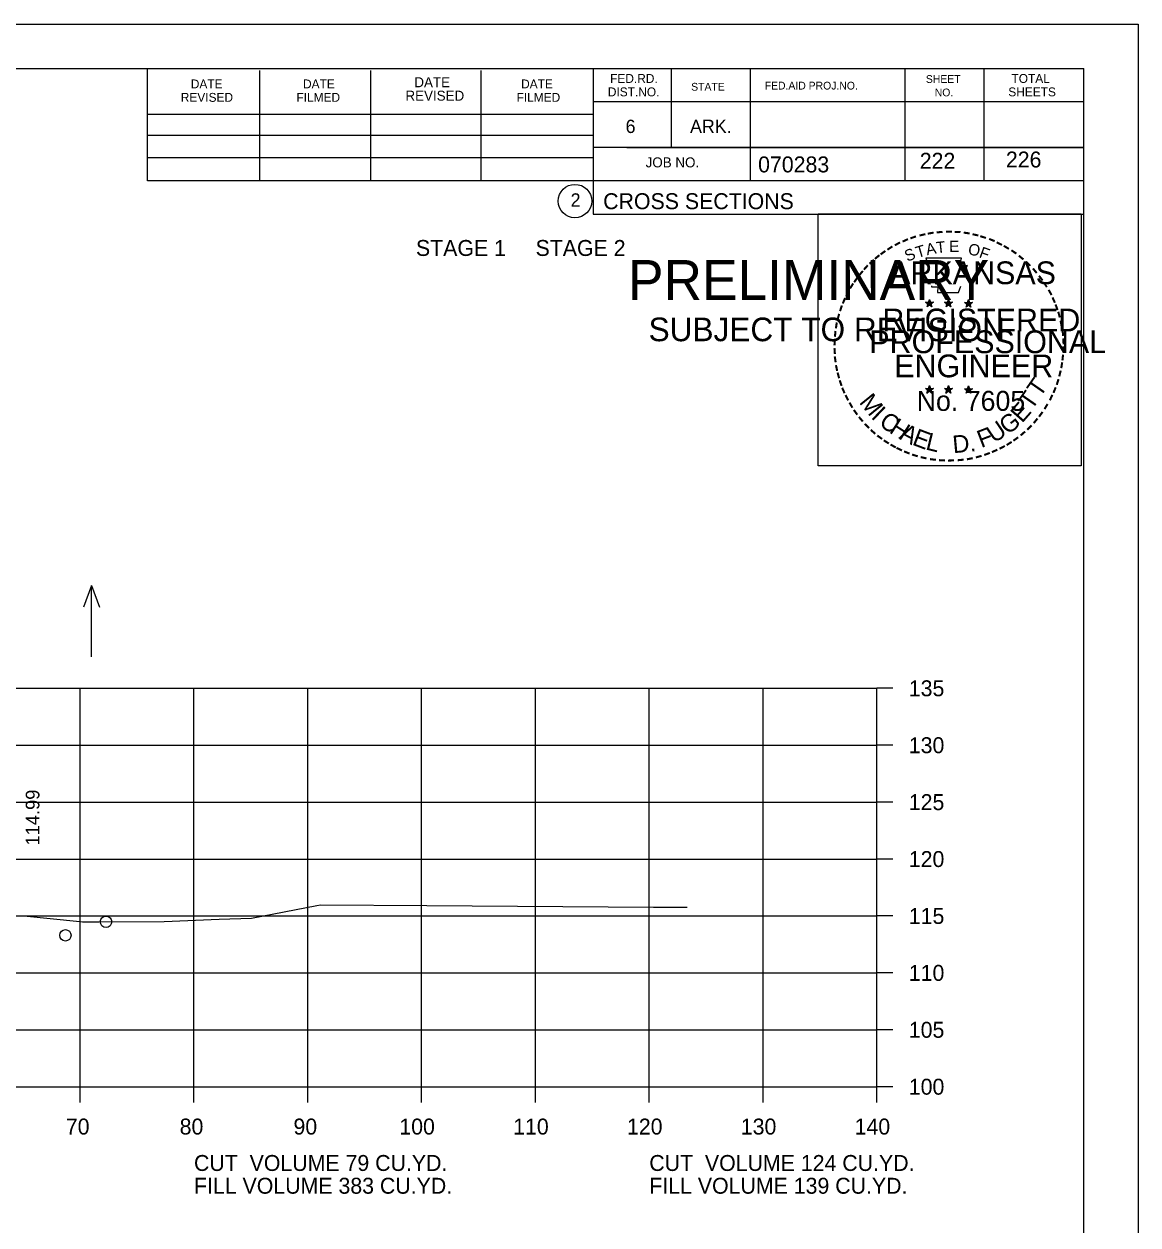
# Model space of a CAD drawing. Extents: x 1175611 to 1176402, y -433344 to -416213.
# Drawn here: x 1175846 to 1175943.9, y -417235.3 to -417129.8 of the extents above; entities that cross this region are included whole.
import ezdxf

# ---------------------------------------------------------------- set-up
doc = ezdxf.new("R2010")
doc.units = 0
for name, color, linetype in [('Default', 7, 'Continuous'), ('R_Axis', 7, 'Continuous'), ('R_Axis Annot', 7, 'Continuous'), ('R_Border', 7, 'Continuous'), ('R_Border Notes', 7, 'Continuous'), ('R_Border PE', 7, 'Continuous'), ('R_Border Prem', 7, 'Continuous'), ('R_Exist Surface', 7, 'Continuous'), ('R_Grid', 7, 'Continuous'), ('R_No Plot', 7, 'Continuous'), ('R_Water Annot', 7, 'Continuous'), ('R_Xsect Elev', 7, 'Continuous')]:
    doc.layers.add(name, color=color, linetype=linetype)

msp = doc.modelspace()

# ---------------------------------------------------------------- linework, layer by layer
at = {"layer": 'R_Axis'}
for p, q in [((1175920.97, -417223.2), (1175920.97, -417188.2)), ((1175922.37, -417188.2), (1175920.97, -417188.2)), ((1175922.37, -417193.2), (1175920.97, -417193.2)), ((1175922.37, -417198.2), (1175920.97, -417198.2)), ((1175922.37, -417203.2), (1175920.97, -417203.2)), ((1175922.37, -417208.2), (1175920.97, -417208.2)), ((1175922.37, -417213.2), (1175920.97, -417213.2)), ((1175922.37, -417218.2), (1175920.97, -417218.2)), ((1175640.97, -417223.2), (1175920.97, -417223.2)), ((1175850.97, -417224.6), (1175850.97, -417223.2)), ((1175860.97, -417224.6), (1175860.97, -417223.2)), ((1175870.97, -417224.6), (1175870.97, -417223.2)), ((1175880.97, -417224.6), (1175880.97, -417223.2)), ((1175890.97, -417224.6), (1175890.97, -417223.2)), ((1175900.97, -417224.6), (1175900.97, -417223.2)), ((1175910.97, -417224.6), (1175910.97, -417223.2)), ((1175920.97, -417224.6), (1175920.97, -417223.2)), ((1175922.37, -417223.2), (1175920.97, -417223.2))]:
    msp.add_line(p, q, dxfattribs=at)
at = {"layer": 'R_Border'}
for p, q in [((1175622.97, -417133.74), (1175939.15, -417133.74)), ((1175856.89, -417143.62), (1175856.89, -417133.74)), ((1175896.05, -417133.74), (1175896.05, -417146.54)), ((1175902.89, -417133.74), (1175902.89, -417140.68)), ((1175909.83, -417133.74), (1175909.83, -417143.62)), ((1175923.41, -417133.74), (1175923.41, -417143.62)), ((1175930.35, -417133.74), (1175930.35, -417143.62)), ((1175939.15, -417339.2), (1175939.15, -417133.74)), ((1175866.75, -417143.62), (1175866.75, -417133.94)), ((1175876.51, -417143.62), (1175876.51, -417133.94)), ((1175886.19, -417143.62), (1175886.19, -417133.94)), ((1175939.15, -417136.68), (1175896.05, -417136.68)), ((1175939.15, -417136.66), (1175939.15, -417136.66)), ((1175856.89, -417137.76), (1175896.05, -417137.76)), ((1175856.89, -417139.62), (1175896.05, -417139.62)), ((1175939.15, -417140.68), (1175896.05, -417140.68)), ((1175899.01, -417140.68), (1175939.15, -417140.68)), ((1175856.89, -417143.62), (1175856.89, -417141.56)), ((1175856.89, -417141.56), (1175896.05, -417141.56)), ((1175939.15, -417143.62), (1175856.89, -417143.62)), ((1175896.05, -417146.54), (1175939.15, -417146.54))]:
    msp.add_line(p, q, dxfattribs=at)
msp.add_circle((1175894.44, -417145.4), 1.47, dxfattribs=at)
at = {"layer": 'R_Border PE'}
for p, q in [((1175925.23, -417154.29), (1175925.58, -417154.4)), ((1175925.23, -417154.29), (1175925.49, -417154.34)), ((1175925.23, -417154.29), (1175925.47, -417154.42)), ((1175925.37, -417154.7), (1175925.58, -417154.4)), ((1175925.37, -417154.7), (1175925.49, -417154.46)), ((1175925.37, -417154.7), (1175925.58, -417154.48)), ((1175925.58, -417154.04), (1175925.54, -417154.29)), ((1175925.58, -417154.4), (1175925.58, -417154.04)), ((1175925.58, -417154.04), (1175925.63, -417154.29)), ((1175925.93, -417154.29), (1175925.58, -417154.4)), ((1175925.8, -417154.7), (1175925.58, -417154.4)), ((1175925.8, -417154.7), (1175925.58, -417154.49)), ((1175925.93, -417154.29), (1175925.64, -417154.34)), ((1175925.8, -417154.7), (1175925.66, -417154.41)), ((1175925.93, -417154.29), (1175925.73, -417154.4)), ((1175926.9, -417154.29), (1175927.25, -417154.4)), ((1175926.9, -417154.29), (1175927.16, -417154.34)), ((1175926.9, -417154.29), (1175927.14, -417154.42)), ((1175927.04, -417154.7), (1175927.25, -417154.4)), ((1175927.04, -417154.7), (1175927.16, -417154.46)), ((1175927.04, -417154.7), (1175927.25, -417154.48)), ((1175927.25, -417154.04), (1175927.21, -417154.29)), ((1175927.25, -417154.4), (1175927.25, -417154.04)), ((1175927.25, -417154.04), (1175927.3, -417154.29)), ((1175927.6, -417154.29), (1175927.25, -417154.4)), ((1175927.47, -417154.7), (1175927.25, -417154.4)), ((1175927.47, -417154.7), (1175927.25, -417154.49)), ((1175927.6, -417154.29), (1175927.31, -417154.34)), ((1175927.47, -417154.7), (1175927.33, -417154.41)), ((1175927.6, -417154.29), (1175927.4, -417154.4)), ((1175928.67, -417154.31), (1175929.02, -417154.42)), ((1175928.67, -417154.31), (1175928.92, -417154.35)), ((1175928.67, -417154.31), (1175928.91, -417154.43)), ((1175928.8, -417154.71), (1175929.02, -417154.42)), ((1175928.8, -417154.71), (1175928.93, -417154.47)), ((1175928.8, -417154.71), (1175929.02, -417154.5)), ((1175929.02, -417154.05), (1175928.98, -417154.3)), ((1175929.02, -417154.42), (1175929.02, -417154.05)), ((1175929.02, -417154.05), (1175929.07, -417154.3)), ((1175929.36, -417154.31), (1175929.02, -417154.42)), ((1175929.23, -417154.71), (1175929.02, -417154.42)), ((1175929.23, -417154.71), (1175929.02, -417154.5)), ((1175929.36, -417154.31), (1175929.08, -417154.35)), ((1175929.23, -417154.71), (1175929.09, -417154.42)), ((1175929.36, -417154.31), (1175929.16, -417154.41)), ((1175925.23, -417161.87), (1175925.58, -417161.98)), ((1175925.23, -417161.87), (1175925.48, -417161.91)), ((1175925.23, -417161.87), (1175925.47, -417161.99)), ((1175925.36, -417162.27), (1175925.58, -417161.98)), ((1175925.36, -417162.27), (1175925.49, -417162.03)), ((1175925.36, -417162.27), (1175925.58, -417162.06)), ((1175925.58, -417161.61), (1175925.54, -417161.86)), ((1175925.58, -417161.98), (1175925.58, -417161.61)), ((1175925.58, -417161.61), (1175925.63, -417161.86)), ((1175925.93, -417161.87), (1175925.58, -417161.98)), ((1175925.79, -417162.27), (1175925.58, -417161.98)), ((1175925.79, -417162.27), (1175925.58, -417162.06)), ((1175925.93, -417161.87), (1175925.64, -417161.92)), ((1175925.79, -417162.27), (1175925.66, -417161.98)), ((1175925.93, -417161.87), (1175925.72, -417161.97)), ((1175926.9, -417161.87), (1175927.25, -417161.98)), ((1175926.9, -417161.87), (1175927.15, -417161.91)), ((1175926.9, -417161.87), (1175927.14, -417161.99)), ((1175927.03, -417162.27), (1175927.25, -417161.98)), ((1175927.03, -417162.27), (1175927.16, -417162.03)), ((1175927.03, -417162.27), (1175927.25, -417162.06)), ((1175927.25, -417161.61), (1175927.21, -417161.86)), ((1175927.25, -417161.98), (1175927.25, -417161.61)), ((1175927.25, -417161.61), (1175927.3, -417161.86)), ((1175927.6, -417161.87), (1175927.25, -417161.98)), ((1175927.46, -417162.27), (1175927.25, -417161.98)), ((1175927.46, -417162.27), (1175927.25, -417162.06)), ((1175927.6, -417161.87), (1175927.31, -417161.92)), ((1175927.46, -417162.27), (1175927.32, -417161.98)), ((1175927.6, -417161.87), (1175927.39, -417161.97)), ((1175928.67, -417161.88), (1175929.02, -417161.99)), ((1175928.67, -417161.88), (1175928.92, -417161.92)), ((1175928.67, -417161.88), (1175928.9, -417162)), ((1175928.8, -417162.28), (1175929.02, -417161.99)), ((1175928.8, -417162.28), (1175928.93, -417162.04)), ((1175928.8, -417162.28), (1175929.01, -417162.07)), ((1175929.02, -417161.62), (1175928.97, -417161.87)), ((1175929.23, -417162.28), (1175929.01, -417162.07)), ((1175929.02, -417161.99), (1175929.02, -417161.62)), ((1175929.02, -417161.62), (1175929.06, -417161.87)), ((1175929.36, -417161.88), (1175929.02, -417161.99)), ((1175929.23, -417162.28), (1175929.02, -417161.99)), ((1175929.36, -417161.88), (1175929.08, -417161.93)), ((1175929.23, -417162.28), (1175929.09, -417161.99)), ((1175929.36, -417161.88), (1175929.16, -417161.98))]:
    msp.add_line(p, q, dxfattribs=at)
for points in [[(1175925.28, -417150.42), (1175925.54, -417151.24)], [(1175928.79, -417151.34), (1175928.93, -417151.05), (1175928.24, -417151.08), (1175928.39, -417150.42), (1175925.28, -417150.42)], [(1175925.77, -417152.84), (1175925.77, -417152.93), (1175926.33, -417152.94), (1175926.28, -417153.42), (1175928.15, -417153.42), (1175928.35, -417152.88)], [(1175925.58, -417154.04), (1175925.8, -417154.7), (1175925.23, -417154.29), (1175925.93, -417154.29), (1175925.37, -417154.7), (1175925.58, -417154.04)], [(1175927.25, -417154.04), (1175927.47, -417154.7), (1175926.9, -417154.29), (1175927.6, -417154.29), (1175927.04, -417154.7), (1175927.25, -417154.04)], [(1175929.02, -417154.05), (1175929.23, -417154.71), (1175928.67, -417154.31), (1175929.36, -417154.31), (1175928.8, -417154.71), (1175929.02, -417154.05)], [(1175925.58, -417161.61), (1175925.79, -417162.27), (1175925.23, -417161.87), (1175925.93, -417161.87), (1175925.36, -417162.27), (1175925.58, -417161.61)], [(1175927.25, -417161.61), (1175927.46, -417162.27), (1175926.9, -417161.87), (1175927.6, -417161.87), (1175927.03, -417162.27), (1175927.25, -417161.61)], [(1175929.02, -417161.62), (1175929.23, -417162.28), (1175928.67, -417161.88), (1175929.36, -417161.88), (1175928.8, -417162.28), (1175929.02, -417161.62)]]:
    msp.add_lwpolyline(points, dxfattribs=at)
for centre, radius in [((1175925.58, -417154.41), 0.172), ((1175925.58, -417154.41), 0.145), ((1175925.58, -417154.41), 0.116), ((1175925.58, -417154.41), 0.0991), ((1175925.58, -417154.41), 0.0747), ((1175925.58, -417154.41), 0.0495), ((1175925.58, -417154.41), 0.0296), ((1175927.25, -417154.41), 0.172), ((1175927.25, -417154.41), 0.145), ((1175927.25, -417154.41), 0.116), ((1175927.25, -417154.41), 0.0991), ((1175927.25, -417154.41), 0.0747), ((1175927.25, -417154.41), 0.0495), ((1175927.25, -417154.41), 0.0296), ((1175929.02, -417154.42), 0.172), ((1175929.02, -417154.42), 0.145), ((1175929.02, -417154.42), 0.116), ((1175929.02, -417154.42), 0.0991), ((1175929.02, -417154.42), 0.0747), ((1175929.02, -417154.42), 0.0495), ((1175929.02, -417154.42), 0.0296), ((1175925.58, -417161.98), 0.172), ((1175925.58, -417161.98), 0.145), ((1175925.58, -417161.98), 0.116), ((1175925.58, -417161.98), 0.0991), ((1175925.58, -417161.98), 0.0747), ((1175925.58, -417161.98), 0.0495), ((1175925.58, -417161.98), 0.0296), ((1175927.25, -417161.98), 0.172), ((1175927.25, -417161.98), 0.145), ((1175927.25, -417161.98), 0.116), ((1175927.25, -417161.98), 0.0991), ((1175927.25, -417161.98), 0.0747), ((1175927.25, -417161.98), 0.0495), ((1175927.25, -417161.98), 0.0296), ((1175929.01, -417161.99), 0.172), ((1175929.01, -417161.99), 0.145), ((1175929.01, -417161.99), 0.116), ((1175929.01, -417161.99), 0.0991), ((1175929.01, -417161.99), 0.0747), ((1175929.01, -417161.99), 0.0495), ((1175929.01, -417161.99), 0.0296)]:
    msp.add_circle(centre, radius, dxfattribs=at)
at = {"layer": 'R_Exist Surface'}
msp.add_lwpolyline([(1175843.56, -417208.16), (1175846.31, -417208.23), (1175850.64, -417208.67), (1175851.16, -417208.73), (1175852.61, -417208.71), (1175858.35, -417208.68), (1175863.17, -417208.47), (1175866.02, -417208.39), (1175871.76, -417207.27), (1175872.07, -417207.21), (1175881.44, -417207.27), (1175901.35, -417207.42), (1175904.11, -417207.42), (1175904.3, -417207.42)], dxfattribs=at)
at = {"layer": 'R_Grid'}
for p, q in [((1175640.97, -417188.2), (1175920.97, -417188.2)), ((1175850.97, -417223.2), (1175850.97, -417188.2)), ((1175860.97, -417223.2), (1175860.97, -417188.2)), ((1175870.97, -417223.2), (1175870.97, -417188.2)), ((1175880.97, -417223.2), (1175880.97, -417188.2)), ((1175890.97, -417223.2), (1175890.97, -417188.2)), ((1175900.97, -417223.2), (1175900.97, -417188.2)), ((1175910.97, -417223.2), (1175910.97, -417188.2)), ((1175920.97, -417223.2), (1175920.97, -417188.2)), ((1175640.97, -417193.2), (1175920.97, -417193.2)), ((1175640.97, -417198.2), (1175920.97, -417198.2)), ((1175640.97, -417203.2), (1175920.97, -417203.2)), ((1175640.97, -417208.2), (1175920.97, -417208.2)), ((1175640.97, -417213.2), (1175920.97, -417213.2)), ((1175640.97, -417218.2), (1175920.97, -417218.2)), ((1175640.97, -417223.2), (1175920.97, -417223.2))]:
    msp.add_line(p, q, dxfattribs=at)
at = {"layer": 'R_No Plot'}
msp.add_line((1175610.57, -417129.85), (1175943.91, -417129.85), dxfattribs=at)
for points in [[(1175610.57, -417129.85), (1175943.91, -417129.85), (1175943.91, -417343.18), (1175610.57, -417343.18)], [(1175915.82, -417146.51), (1175938.92, -417146.51), (1175938.92, -417168.66), (1175915.82, -417168.66)]]:
    msp.add_lwpolyline(points, close=True, dxfattribs=at)
for centre in [(1175853.24, -417208.71), (1175849.67, -417209.9)]:
    msp.add_circle(centre, 0.5, dxfattribs=at)
at = {"layer": 'R_Water Annot'}
for p, q in [((1175851.97, -417179.16), (1175851.27, -417181.08)), ((1175851.97, -417185.44), (1175851.97, -417179.16)), ((1175851.97, -417179.16), (1175852.67, -417181.08))]:
    msp.add_line(p, q, dxfattribs=at)

# ---------------------------------------------------------------- texts
at = {"layer": 'Default'}
for s, p in [('STAGE 1     STAGE 2', (1175880.47, -417150.22)), ('CUT  VOLUME 79 CU.YD.', (1175860.97, -417230.6)), ('CUT  VOLUME 124 CU.YD.', (1175900.97, -417230.6)), ('FILL VOLUME 383 CU.YD.', (1175860.97, -417232.6)), ('FILL VOLUME 139 CU.YD.', (1175900.97, -417232.6))]:
    msp.add_text(s, height=1.4, dxfattribs=at).set_placement(p)
at = {"layer": 'R_Axis Annot'}
for s, p in [('135', (1175923.77, -417188.9)), ('130', (1175923.77, -417193.9)), ('125', (1175923.77, -417198.9)), ('120', (1175923.77, -417203.9)), ('115', (1175923.77, -417208.9)), ('110', (1175923.77, -417213.9)), ('105', (1175923.77, -417218.9)), ('100', (1175923.77, -417223.9)), ('70', (1175849.71, -417227.4)), ('80', (1175859.71, -417227.4)), ('90', (1175869.71, -417227.4)), ('100', (1175879.01, -417227.4)), ('110', (1175889.01, -417227.4)), ('120', (1175899.01, -417227.4)), ('130', (1175909.01, -417227.4)), ('140', (1175919.01, -417227.4))]:
    msp.add_text(s, height=1.4, dxfattribs=at).set_placement(p)
at = {"layer": 'R_Border'}
for s, height, p in [('DATE', 0.782, (1175860.69, -417135.5)), ('DATE', 0.782, (1175870.55, -417135.5)), ('DATE', 0.879, (1175880.33, -417135.4)), ('DATE', 0.782, (1175889.71, -417135.5)), ('FED.RD.', 0.782, (1175897.53, -417135.02)), ('FED.AID PROJ.NO.', 0.684, (1175911.11, -417135.6)), ('SHEET', 0.684, (1175925.27, -417135.02)), ('TOTAL', 0.782, (1175932.79, -417135.02)), ('REVISED', 0.782, (1175859.81, -417136.68)), ('FILMED', 0.782, (1175869.97, -417136.68)), ('REVISED', 0.879, (1175879.55, -417136.58)), ('FILMED', 0.782, (1175889.31, -417136.68)), ('DIST.NO.', 0.782, (1175897.33, -417136.2)), ('STATE', 0.684, (1175904.65, -417135.7)), ('NO.', 0.684, (1175926.05, -417136.2)), ('SHEETS', 0.782, (1175932.51, -417136.2)), ('6', 1.17, (1175898.89, -417139.42)), ('ARK.', 1.172, (1175904.55, -417139.42)), ('JOB NO.', 0.879, (1175900.65, -417142.44)), ('070283', 1.4, (1175910.53, -417142.88)), ('2', 1.17, (1175894.06, -417145.89)), ('CROSS SECTIONS', 1.4, (1175896.92, -417146.11))]:
    msp.add_text(s, height=height, rotation=360, dxfattribs=at).set_placement(p)
at = {"layer": 'R_Border Notes'}
for s, p in [('222', (1175924.73, -417142.56)), ('226', (1175932.3, -417142.45))]:
    msp.add_text(s, height=1.4, dxfattribs=at).set_placement(p)
at = {"layer": 'R_Border PE'}
for s, height, rotation, p in [('-', 1.6, 19.1761, (1175924.02, -417149.29)), ('-', 1.6, 13.6301, (1175924.77, -417149.05)), ('-', 1.6, 10.2193, (1175925.45, -417148.89)), ('-', 1.6, 5.8968, (1175926.18, -417148.78)), ('-', 1.6, 0.1862, (1175926.95, -417148.7)), ('-', 1.6, 357.743, (1175927.67, -417148.72)), ('-', 1.6, 352.1617, (1175928.42, -417148.77)), ('-', 1.6, 347.2049, (1175929.14, -417148.89)), ('-', 1.6, 342.3362, (1175929.77, -417149.04)), ('-', 1.6, 337.8551, (1175930.51, -417149.26)), ('-', 1.6, 36.2317, (1175921.58, -417150.64)), ('-', 1.6, 34.0636, (1175922.16, -417150.24)), ('-', 1.6, 28.7918, (1175922.76, -417149.87)), ('-', 1.6, 24.3072, (1175923.39, -417149.56)), ('S', 1, 21.594, (1175923.63, -417150.74)), ('T', 1, 16.4036, (1175924.54, -417150.41)), ('A', 1, 11.2132, (1175925.37, -417150.16)), ('T', 1, 6.0228, (1175926.22, -417149.99)), ('E', 1, 0.8323, (1175927.32, -417149.88)), ('O', 1, 350.4515, (1175928.93, -417150.09)), ('F', 1, 340.0707, (1175929.88, -417150.32)), ('-', 1.6, 334.1211, (1175931.14, -417149.54)), ('-', 1.6, 329.6409, (1175931.72, -417149.82)), ('-', 1.6, 325.8627, (1175932.36, -417150.18)), ('-', 1.6, 42.9622, (1175920.67, -417151.43)), ('-', 1.6, 38.9507, (1175921.1, -417151.02)), ('ARKANSAS', 2, 360, (1175922.13, -417152.7)), ('-', 1.6, 320.5297, (1175932.97, -417150.61)), ('-', 1.6, 315.5786, (1175933.57, -417151.09)), ('-', 1.6, 50.6142, (1175919.82, -417152.4)), ('-', 1.6, 48.423, (1175920.22, -417151.91)), ('-', 1.6, 309.8797, (1175934.14, -417151.64)), ('-', 1.6, 58.0706, (1175919.08, -417153.49)), ('-', 1.6, 54.2325, (1175919.41, -417152.97)), ('-', 1.6, 306.6522, (1175934.66, -417152.25)), ('-', 1.4, 303.6753, (1175935.15, -417152.81)), ('-', 1.6, 67.7743, (1175918.51, -417154.72)), ('-', 1.6, 62.8713, (1175918.77, -417154.11)), ('-', 1.6, 299.6684, (1175935.47, -417153.42)), ('-', 1.6, 294.6628, (1175935.79, -417154.03)), ('-', 1.6, 72.3945, (1175918.29, -417155.35)), ('REGISTERED', 2, 360, (1175921.45, -417156.85)), ('DWB', 0.01, 360, (1175925.57, -417154.41)), ('DWB', 0.01, 360, (1175927.24, -417154.41)), ('DWB', 0.01, 360, (1175929, -417154.42)), ('-', 1.6, 290.5728, (1175936.05, -417154.61)), ('-', 1.6, 75.461, (1175918.09, -417156.06)), ('-', 1.6, 285.1233, (1175936.28, -417155.19)), ('-', 1.6, 280.5493, (1175936.48, -417155.93)), ('-', 1.6, 85.1863, (1175917.89, -417157.47)), ('-', 1.6, 81.2013, (1175917.96, -417156.77)), ('PROFESSIONAL', 2, 360, (1175920.3, -417158.76)), ('-', 1.6, 276.5962, (1175936.65, -417156.7)), ('-', 1.6, 89.0622, (1175917.86, -417158.17)), ('-', 1.6, 274.3301, (1175936.71, -417157.42)), ('-', 1.6, 94.1959, (1175917.9, -417158.89)), ('-', 1.6, 98.9479, (1175917.97, -417159.56)), ('ENGINEER', 2, 360, (1175922.49, -417160.88)), ('-', 1.6, 263.5172, (1175936.72, -417158.72)), ('-', 1.6, 269.9407, (1175936.74, -417158.05)), ('-', 1.6, 101.7149, (1175918.1, -417160.29)), ('-', 1.6, 260.9953, (1175936.65, -417159.37)), ('-', 1.6, 105.4578, (1175918.27, -417160.89)), ('-', 1.6, 109.0874, (1175918.48, -417161.52)), ('T', 1.54, 55.055, (1175935.3, -417162.71)), ('-', 1.6, 252.8681, (1175936.36, -417160.77)), ('-', 1.6, 255.7626, (1175936.54, -417160.05)), ('-', 1.6, 114.0643, (1175918.73, -417162.11)), ('M', 1.54, 308.9175, (1175919.35, -417163.09)), ('No. 7605', 1.757, 360, (1175924.46, -417163.83)), ('DWB', 0.01, 360, (1175925.56, -417161.98)), ('DWB', 0.01, 360, (1175927.23, -417161.98)), ('DWB', 0.01, 360, (1175929, -417161.99)), ('T', 1.54, 55.055, (1175934.57, -417163.83)), ('-', 1.6, 247.8887, (1175936.14, -417161.44)), ('-', 1.6, 115.7289, (1175919.04, -417162.73)), ('-', 1.6, 120.4471, (1175919.4, -417163.32)), ('E', 1.54, 48.7313, (1175933.72, -417164.96)), ('-', 1.6, 239.0712, (1175935.48, -417162.83)), ('-', 1.6, 244.6197, (1175935.87, -417162.07)), ('-', 1.6, 125.8934, (1175919.8, -417163.88)), ('-', 1.6, 130.7181, (1175920.26, -417164.43)), ('I', 1.54, 316.4636, (1175920.39, -417164.41)), ('C', 1.54, 324.0197, (1175921.06, -417165.03)), ('G', 1.54, 38.2173, (1175932.47, -417165.98)), ('-', 1.6, 231.2538, (1175934.65, -417164.04)), ('-', 1.6, 233.8452, (1175935.08, -417163.48)), ('-', 1.6, 134.2238, (1175920.78, -417164.98)), ('-', 1.6, 138.9338, (1175921.3, -417165.44)), ('H', 1.54, 327.5342, (1175921.97, -417165.69)), ('A', 1.54, 332.5513, (1175922.83, -417166.22)), ('E', 1.54, 339.2068, (1175923.99, -417166.78)), ('F', 1.54, 20.8202, (1175930.13, -417167.11)), ('U', 1.54, 34.4052, (1175931.27, -417166.71)), ('-', 1.6, 225.7653, (1175934.17, -417164.61)), ('-', 1.6, 144.6463, (1175921.86, -417165.85)), ('-', 1.6, 148.0898, (1175922.42, -417166.22)), ('L', 1.54, 346.2929, (1175925.18, -417167.21)), ('D.', 1.54, 5.2602, (1175927.68, -417167.55)), ('-', 1.6, 212.2491, (1175932.56, -417165.98)), ('-', 1.6, 215.7363, (1175933.1, -417165.59)), ('-', 1.6, 221.0851, (1175933.65, -417165.12)), ('-', 1.6, 151.5704, (1175923, -417166.54)), ('-', 1.6, 154.6002, (1175923.52, -417166.79)), ('-', 1.6, 158.5612, (1175924.15, -417167.04)), ('-', 1.6, 162.7983, (1175924.83, -417167.26)), ('-', 1.6, 200.7184, (1175930.76, -417166.91)), ('-', 1.6, 204.2516, (1175931.38, -417166.64)), ('-', 1.6, 207.3568, (1175932.01, -417166.32)), ('-', 1.6, 167.5555, (1175925.55, -417167.42)), ('-', 1.6, 173.1155, (1175926.32, -417167.53)), ('-', 1.6, 176.5183, (1175927.07, -417167.58)), ('-', 1.6, 181.5918, (1175927.81, -417167.56)), ('-', 1.6, 185.8167, (1175928.62, -417167.49)), ('-', 1.6, 191.2858, (1175929.36, -417167.36)), ('-', 1.6, 195.4743, (1175930.09, -417167.16))]:
    msp.add_text(s, height=height, rotation=rotation, dxfattribs=at).set_placement(p)
at = {"layer": 'R_Border Prem'}
for s, height, p in [('PRELIMINARY', 3.5, (1175899.1, -417154.08)), ('DWB', 0.01, (1175899.85, -417152.23)), ('SUBJECT TO REVISION', 2.0751, (1175900.91, -417157.71))]:
    msp.add_text(s, height=height, rotation=360, dxfattribs=at).set_placement(p)
at = {"layer": 'R_Xsect Elev'}
msp.add_text('114.99', height=1.2, rotation=90, dxfattribs=at).set_placement((1175847.39, -417202.01))

doc.saveas('drawing.dxf')
